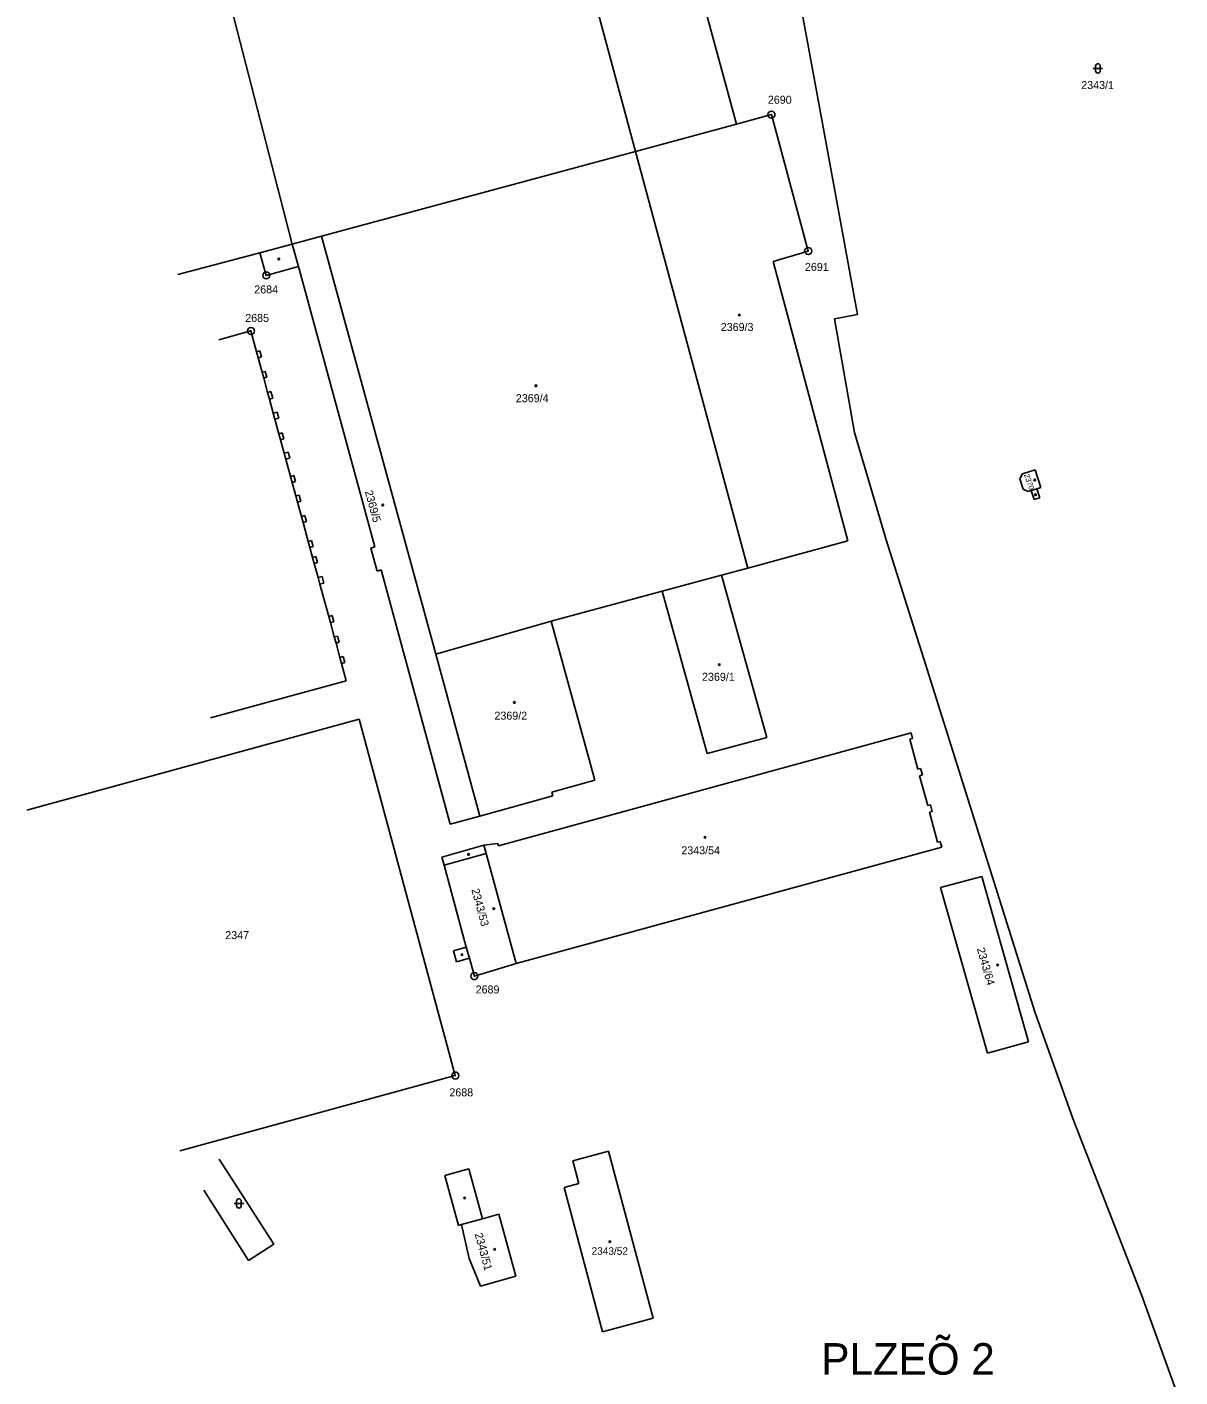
# Model space of a CAD drawing. Extents: x -822293 to -820259, y -1071573 to -1068794.
# Drawn here: x -821084.4 to -820839.3, y -1070666.5 to -1070379.8 of the extents above; entities that cross this region are included whole.
import ezdxf

# ---------------------------------------------------------------- set-up
doc = ezdxf.new("R2010")
doc.units = 0
for name, color, linetype in [('Vrstva 1', 7, 'Continuous'), ('Vrstva 15', 7, 'Continuous'), ('Vrstva 16', 7, 'Continuous'), ('Vrstva 17', 7, 'Continuous'), ('Vrstva 19', 7, 'Continuous'), ('Vrstva 2', 7, 'Continuous'), ('Vrstva 24', 7, 'Continuous'), ('Vrstva 25', 7, 'Continuous'), ('Vrstva 3', 7, 'Continuous')]:
    doc.layers.add(name, color=color, linetype=linetype)

msp = doc.modelspace()

# ---------------------------------------------------------------- linework, layer by layer
at = {"layer": 'Vrstva 1'}
for p, q in [((-820914.43, -1070404.83), (-820920.34, -1070372.85)), ((-820907.91, -1070440.8), (-820914.43, -1070404.83)), ((-820912.77, -1070441.75), (-820907.91, -1070440.8)), ((-820908.48, -1070465.88), (-820912.77, -1070441.75)), ((-821035.6, -1070448.74), (-821034.91, -1070448.55)), ((-821034.91, -1070448.55), (-821034.56, -1070449.82)), ((-821034.56, -1070449.82), (-821035.26, -1070450.01)), ((-821034.41, -1070453.09), (-821033.72, -1070452.9)), ((-821033.37, -1070454.16), (-821034.07, -1070454.35)), ((-821033.72, -1070452.9), (-821033.37, -1070454.16)), ((-821033.24, -1070457.37), (-821032.55, -1070457.18)), ((-821032.55, -1070457.18), (-821032.16, -1070458.61)), ((-821032.16, -1070458.61), (-821032.85, -1070458.8)), ((-821032.04, -1070461.78), (-821031.19, -1070461.55)), ((-821030.84, -1070462.83), (-821031.69, -1070463.06)), ((-821031.19, -1070461.55), (-821030.84, -1070462.83)), ((-821030.85, -1070466.13), (-821030.15, -1070465.94)), ((-821030.15, -1070465.94), (-821029.81, -1070467.21)), ((-820901.78, -1070488.65), (-820908.48, -1070465.88)), ((-821029.81, -1070467.21), (-821030.5, -1070467.4)), ((-821029.72, -1070470.29), (-821028.86, -1070470.05)), ((-821028.52, -1070471.33), (-821029.37, -1070471.56)), ((-821028.86, -1070470.05), (-821028.52, -1070471.33)), ((-821028.37, -1070475.22), (-821027.67, -1070475.03)), ((-821027.67, -1070475.03), (-821027.32, -1070476.31)), ((-821027.32, -1070476.31), (-821028.02, -1070476.5)), ((-821027.23, -1070479.36), (-821026.54, -1070479.17)), ((-821026.19, -1070480.45), (-821026.89, -1070480.64)), ((-821026.54, -1070479.17), (-821026.19, -1070480.45)), ((-821026.05, -1070483.71), (-821025.35, -1070483.52)), ((-821025.35, -1070483.52), (-821025, -1070484.79)), ((-821025, -1070484.79), (-821025.7, -1070484.98)), ((-821024.59, -1070489.03), (-821023.9, -1070488.84)), ((-821023.9, -1070488.84), (-821023.55, -1070490.11)), ((-820893.88, -1070513.71), (-820901.78, -1070488.65)), ((-821023.55, -1070490.11), (-821024.24, -1070490.3)), ((-821023.67, -1070492.41), (-821022.97, -1070492.22)), ((-821022.97, -1070492.22), (-821022.63, -1070493.49)), ((-821022.63, -1070493.49), (-821023.32, -1070493.68)), ((-821022.5, -1070496.68), (-821021.65, -1070496.45)), ((-821021.26, -1070497.87), (-821022.11, -1070498.1)), ((-821021.65, -1070496.45), (-821021.26, -1070497.87)), ((-821020.24, -1070504.97), (-821019.54, -1070504.78)), ((-821019.19, -1070506.06), (-821019.89, -1070506.25)), ((-821019.54, -1070504.78), (-821019.19, -1070506.06)), ((-821019.06, -1070509.3), (-821018.36, -1070509.11)), ((-821018.36, -1070509.11), (-821018.01, -1070510.4)), ((-821018.01, -1070510.4), (-821018.7, -1070510.59)), ((-821017.87, -1070513.64), (-821017.17, -1070513.45)), ((-821016.82, -1070514.75), (-821017.51, -1070514.93)), ((-821017.17, -1070513.45), (-821016.82, -1070514.75)), ((-820870.18, -1070588.9), (-820893.88, -1070513.71)), ((-820862.12, -1070611.55), (-820870.18, -1070588.9)), ((-820847.49, -1070649.05), (-820862.12, -1070611.55)), ((-821043.56, -1070620.23), (-821031.9, -1070638.3)), ((-821037.27, -1070641.76), (-821046.8, -1070626.82)), ((-821031.9, -1070638.3), (-821037.27, -1070641.76)), ((-820839.34, -1070671.73), (-820847.49, -1070649.05))]:
    msp.add_line(p, q, dxfattribs=at)
at = {"layer": 'Vrstva 2'}
for p, q in [((-820957.29, -1070313.09), (-820933.62, -1070400.37)), ((-820978.59, -1070318.91), (-820955.07, -1070406.16)), ((-821050.57, -1070338.41), (-821028.04, -1070425.85)), ((-820933.62, -1070400.37), (-820955.07, -1070406.16)), ((-820933.62, -1070400.37), (-820926.16, -1070398.36)), ((-820926.16, -1070398.36), (-820918.36, -1070427.34)), ((-820955.07, -1070406.16), (-821021.76, -1070424.16)), ((-820931.21, -1070494.68), (-820955.07, -1070406.16)), ((-821021.76, -1070424.16), (-821028.04, -1070425.85)), ((-821028.04, -1070425.85), (-821026.67, -1070430.62)), ((-820997.52, -1070512.98), (-821021.76, -1070424.16)), ((-821034.91, -1070427.71), (-821052.32, -1070432.3)), ((-821033.52, -1070432.51), (-821034.91, -1070427.71)), ((-820918.36, -1070427.34), (-820925.8, -1070429.59)), ((-821026.67, -1070430.62), (-821033.52, -1070432.51)), ((-821026.67, -1070430.62), (-821010.46, -1070490.16)), ((-820925.8, -1070429.59), (-820909.9, -1070488.92)), ((-821043.6, -1070446.21), (-821036.77, -1070444.31)), ((-821036.77, -1070444.31), (-821035.6, -1070448.74)), ((-821035.26, -1070450.01), (-821034.41, -1070453.09)), ((-821034.07, -1070454.35), (-821033.24, -1070457.37)), ((-821032.85, -1070458.8), (-821032.04, -1070461.78)), ((-821031.69, -1070463.06), (-821030.85, -1070466.13)), ((-821030.5, -1070467.4), (-821029.72, -1070470.29)), ((-821029.37, -1070471.56), (-821028.37, -1070475.22)), ((-820873.37, -1070475.71), (-820872.82, -1070474.68)), ((-820872.82, -1070474.68), (-820870.15, -1070473.82)), ((-820870.15, -1070473.82), (-820868.94, -1070477.57)), ((-821028.02, -1070476.5), (-821027.23, -1070479.36)), ((-820872.64, -1070477.88), (-820873.37, -1070475.71)), ((-820871.63, -1070478.44), (-820872.64, -1070477.88)), ((-820870.96, -1070478.23), (-820871.63, -1070478.44)), ((-820870.36, -1070480.1), (-820870.96, -1070478.23)), ((-820868.94, -1070477.57), (-820869.76, -1070477.84)), ((-820869.76, -1070477.84), (-820869.15, -1070479.72)), ((-821026.89, -1070480.64), (-821026.05, -1070483.71)), ((-820869.15, -1070479.72), (-820870.36, -1070480.1)), ((-821025.7, -1070484.98), (-821024.59, -1070489.03)), ((-820909.9, -1070488.92), (-820931.21, -1070494.68)), ((-821024.24, -1070490.3), (-821023.67, -1070492.41)), ((-821010.46, -1070490.16), (-821011.3, -1070490.42)), ((-821011.3, -1070490.42), (-821009.96, -1070495.32)), ((-821023.32, -1070493.68), (-821022.5, -1070496.68)), ((-821009.96, -1070495.32), (-821009.12, -1070495.08)), ((-821009.12, -1070495.08), (-820994.41, -1070549.1)), ((-820931.21, -1070494.68), (-820936.77, -1070496.18)), ((-821022.11, -1070498.1), (-821020.24, -1070504.97)), ((-820936.77, -1070496.18), (-820949.42, -1070499.6)), ((-820936.77, -1070496.18), (-820927.12, -1070530.65)), ((-820949.42, -1070499.6), (-820972.96, -1070505.96)), ((-820939.86, -1070534.08), (-820949.42, -1070499.6)), ((-821019.89, -1070506.25), (-821019.06, -1070509.3)), ((-820972.96, -1070505.96), (-820997.52, -1070512.98)), ((-820972.96, -1070505.96), (-820963.68, -1070539.75)), ((-821018.7, -1070510.59), (-821017.87, -1070513.64)), ((-821017.51, -1070514.93), (-821016.51, -1070518.6)), ((-820988.14, -1070547.37), (-820997.52, -1070512.98)), ((-821016.51, -1070518.6), (-821045.38, -1070526.49)), ((-821084.37, -1070546.1), (-821013.78, -1070526.79)), ((-821013.78, -1070526.79), (-820993.35, -1070602.46)), ((-820984.15, -1070553.64), (-820896.5, -1070529.65)), ((-820896.5, -1070529.65), (-820896.17, -1070530.88)), ((-820927.12, -1070530.65), (-820939.86, -1070534.08)), ((-820896.17, -1070530.88), (-820896.75, -1070531.03)), ((-820896.75, -1070531.03), (-820895.04, -1070537.38)), ((-820895.04, -1070537.38), (-820894.46, -1070537.22)), ((-820894.46, -1070537.22), (-820894.09, -1070538.61)), ((-820963.68, -1070539.75), (-820972.81, -1070542.27)), ((-820894.09, -1070538.61), (-820894.67, -1070538.77)), ((-820894.67, -1070538.77), (-820892.95, -1070545.12)), ((-820972.59, -1070543.08), (-820988.14, -1070547.37)), ((-820972.81, -1070542.27), (-820972.59, -1070543.08)), ((-820892.95, -1070545.12), (-820892.38, -1070544.96)), ((-820892, -1070546.35), (-820892.58, -1070546.51)), ((-820892.58, -1070546.51), (-820890.86, -1070552.89)), ((-820892.38, -1070544.96), (-820892, -1070546.35)), ((-820994.41, -1070549.1), (-820988.14, -1070547.37)), ((-820890.86, -1070552.89), (-820890.28, -1070552.73)), ((-820890.28, -1070552.73), (-820889.96, -1070553.93)), ((-820996.23, -1070556.06), (-820987.3, -1070553.53)), ((-820987.3, -1070553.53), (-820984.32, -1070553.15)), ((-820986.82, -1070555.27), (-820987.3, -1070553.53)), ((-820980.44, -1070578.68), (-820986.82, -1070555.27)), ((-820984.32, -1070553.15), (-820984.15, -1070553.64)), ((-820889.96, -1070553.93), (-820980.44, -1070578.68)), ((-820995.75, -1070557.79), (-820996.23, -1070556.06)), ((-820991.01, -1070575.17), (-820995.75, -1070557.79)), ((-820890.22, -1070562.51), (-820881.48, -1070560.15)), ((-820881.48, -1070560.15), (-820871.53, -1070595.32)), ((-820880.27, -1070597.68), (-820890.22, -1070562.51)), ((-820993.71, -1070575.96), (-820991.01, -1070575.17)), ((-820993.07, -1070578.31), (-820993.71, -1070575.96)), ((-820990.35, -1070577.5), (-820993.07, -1070578.31)), ((-820989.3, -1070581.34), (-820990.35, -1070577.5)), ((-820980.44, -1070578.68), (-820989.3, -1070581.34)), ((-820871.53, -1070595.32), (-820880.27, -1070597.68)), ((-820993.35, -1070602.46), (-821051.9, -1070618.43)), ((-820968.39, -1070620.55), (-820960.76, -1070618.51)), ((-820960.76, -1070618.51), (-820951.27, -1070654.01)), ((-820967.13, -1070625.39), (-820968.39, -1070620.55)), ((-820995.59, -1070623.7), (-820990.49, -1070622.29)), ((-820992.65, -1070634.3), (-820995.59, -1070623.7)), ((-820990.49, -1070622.29), (-820987.55, -1070632.89)), ((-820970.22, -1070626.22), (-820967.13, -1070625.39)), ((-820962.04, -1070656.89), (-820970.22, -1070626.22)), ((-820987.55, -1070632.89), (-820984.1, -1070631.93)), ((-820984.1, -1070631.93), (-820980.49, -1070645.05)), ((-820992.01, -1070634.12), (-820992.65, -1070634.3)), ((-820990.37, -1070641.34), (-820992.01, -1070634.12)), ((-820987.98, -1070647.18), (-820990.37, -1070641.34)), ((-820980.49, -1070645.05), (-820987.98, -1070647.18)), ((-820951.27, -1070654.01), (-820962.04, -1070656.89))]:
    msp.add_line(p, q, dxfattribs=at)
at = {"layer": 'Vrstva 24'}
for centre, radius in [((-820926.16, -1070398.36), 0.75), ((-820926.16, -1070398.36), 0.0327), ((-820918.36, -1070427.34), 0.75), ((-820918.36, -1070427.34), 0.0327), ((-821033.52, -1070432.51), 0.75), ((-821033.52, -1070432.51), 0.0327), ((-821036.77, -1070444.31), 0.75), ((-821036.77, -1070444.31), 0.0327), ((-820989.3, -1070581.34), 0.75), ((-820989.3, -1070581.34), 0.0327), ((-820993.35, -1070602.46), 0.75), ((-820993.35, -1070602.46), 0.0327)]:
    msp.add_circle(centre, radius, dxfattribs=at)
at = {"layer": 'Vrstva 25'}
for p, q in [((-820857.79, -1070388.55), (-820855.79, -1070388.55)), ((-820857.29, -1070389.05), (-820857.29, -1070388.05)), ((-820856.29, -1070389.05), (-820856.29, -1070388.05)), ((-821040.32, -1070629.61), (-821038.32, -1070629.61)), ((-821039.82, -1070630.11), (-821039.82, -1070629.11)), ((-821038.82, -1070630.11), (-821038.82, -1070629.11))]:
    msp.add_line(p, q, dxfattribs=at)
for centre in [(-821030.85, -1070429.03), (-820932.98, -1070440.92), (-820976.22, -1070455.96), (-820870.2, -1070475.96), (-821008.76, -1070481.26), (-820870.04, -1070479.11), (-820937.25, -1070515.2), (-820980.82, -1070523.22), (-820940.27, -1070551.87), (-820990.53, -1070555.5), (-820985.16, -1070567.01), (-820991.94, -1070576.77), (-820878.08, -1070578.99), (-820991.37, -1070628.47), (-820960.51, -1070637.74), (-820985, -1070639.36)]:
    msp.add_circle(centre, 0.175, dxfattribs=at)
for centre, start, end in [((-820856.79, -1070388.05), 0, 180), ((-820856.79, -1070389.05), 180, 0), ((-821039.32, -1070629.11), 0, 180), ((-821039.32, -1070630.11), 180, 0)]:
    msp.add_arc(centre, 0.5, start, end, dxfattribs=at)
at = {"layer": 'Vrstva 3'}
for p, q in [((-821034.91, -1070427.71), (-821028.04, -1070425.85)), ((-821035.6, -1070448.74), (-821035.26, -1070450.01)), ((-821034.41, -1070453.09), (-821034.07, -1070454.35)), ((-821033.24, -1070457.37), (-821032.85, -1070458.8)), ((-821032.04, -1070461.78), (-821031.69, -1070463.06)), ((-821030.85, -1070466.13), (-821030.5, -1070467.4)), ((-821029.72, -1070470.29), (-821029.37, -1070471.56)), ((-821028.37, -1070475.22), (-821028.02, -1070476.5)), ((-820870.96, -1070478.23), (-820869.76, -1070477.84)), ((-821027.23, -1070479.36), (-821026.89, -1070480.64)), ((-821026.05, -1070483.71), (-821025.7, -1070484.98)), ((-821024.59, -1070489.03), (-821024.24, -1070490.3)), ((-821023.67, -1070492.41), (-821023.32, -1070493.68)), ((-821022.5, -1070496.68), (-821022.11, -1070498.1)), ((-821020.24, -1070504.97), (-821019.89, -1070506.25)), ((-821019.06, -1070509.3), (-821018.7, -1070510.59)), ((-821017.87, -1070513.64), (-821017.51, -1070514.93)), ((-820986.82, -1070555.27), (-820995.75, -1070557.79)), ((-820990.35, -1070577.5), (-820991.01, -1070575.17)), ((-820987.55, -1070632.89), (-820992.01, -1070634.12))]:
    msp.add_line(p, q, dxfattribs=at)

# ---------------------------------------------------------------- texts
at = {"layer": 'Vrstva 15'}
msp.add_text('PLZEÕ 2', height=6.7, dxfattribs=at).set_placement((-820915.558, -1070666))
at = {"layer": 'Vrstva 16'}
msp.add_text('2343/1', height=1.7, dxfattribs=at).set_placement((-820860.33, -1070392.93))
at = {"layer": 'Vrstva 17'}
for s, p in [('2690', (-820926.925, -1070396.05)), ('2691', (-820919.046, -1070431.56)), ('2684', (-821036.069, -1070436.34)), ('2685', (-821037.989, -1070442.4)), ('2689', (-820989.024, -1070585.03)), ('2688', (-820994.609, -1070606.88))]:
    msp.add_text(s, height=1.7, dxfattribs=at).set_placement(p)
at = {"layer": 'Vrstva 19'}
for s, height, p in [('2369/3', 1.7, (-820936.936, -1070444.32)), ('2369/4', 1.7, (-820980.48, -1070459.44)), ('2369/1', 1.7, (-820940.912, -1070518.62)), ('2369/2', 1.7, (-820985.034, -1070526.87)), ('2343/54', 1.7, (-820945.316, -1070555.47)), ('2347', 1.7, (-821042.229, -1070573.48)), ('2343/52', 1.6, (-820964.388, -1070640.53))]:
    msp.add_text(s, height=height, dxfattribs=at).set_placement(p)
for s, height, rotation, p in [('2370', 1.139, 289.23494, (-820872.51, -1070474.87)), ('2369/5', 1.7, 285.24933, (-821012.591, -1070478.407)), ('2343/53', 1.7, 285.24906, (-820989.951, -1070562.983)), ('2343/64', 1.7, 285.79779, (-820882.523, -1070575.538)), ('2343/51', 1.7, 285.38496, (-820989.251, -1070636.115))]:
    msp.add_text(s, height=height, rotation=rotation, dxfattribs=at).set_placement(p)

doc.saveas('drawing.dxf')
